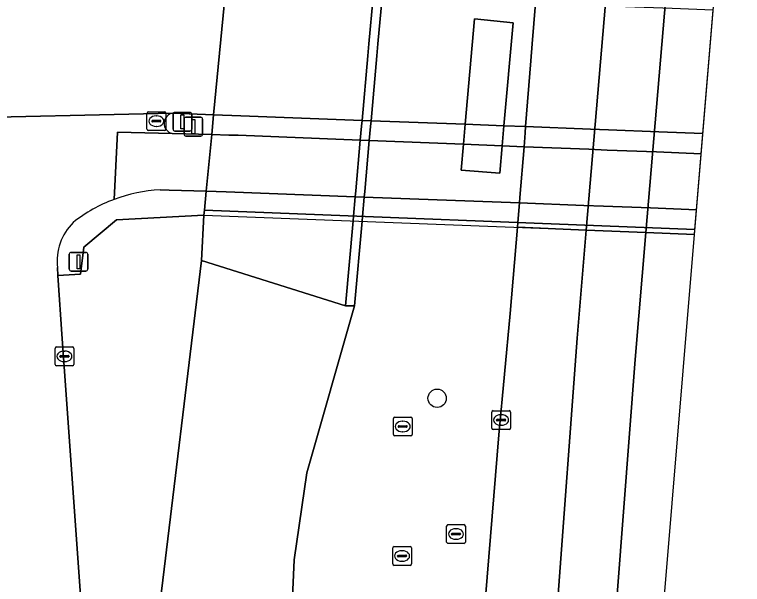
# Model space of a CAD drawing. Extents: x 161084 to 161928, y 385354 to 386522.
# Drawn here: x 161888.89 to 161927.69, y 386471.17 to 386501.57 of the extents above; entities that cross this region are included whole.
import ezdxf

# ---------------------------------------------------------------- set-up
doc = ezdxf.new("R2010")
doc.units = 0
for name, color, linetype in [('IMGEO_Berm_groen', 7, 'Continuous'), ('IMGEO_Boom', 7, 'Continuous'), ('IMGEO_Dek', 7, 'Continuous'), ('IMGEO_Drukknoppaal', 7, 'Continuous'), ('IMGEO_Fietspad_gesloten', 7, 'Continuous'), ('IMGEO_Fietspad_open', 7, 'Continuous'), ('IMGEO_Kolk', 7, 'Continuous'), ('IMGEO_Muur', 7, 'Continuous'), ('IMGEO_OVBaan_gesloten', 7, 'Continuous'), ('IMGEO_Pijler', 7, 'Continuous'), ('IMGEO_Rijbaan_regionaal_gesloten', 7, 'Continuous'), ('IMGEO_Rioolput', 7, 'Continuous'), ('IMGEO_Terreindeel_open', 7, 'Continuous'), ('IMGEO_Verkeerseiland_gesloten', 7, 'Continuous'), ('IMGEO_Verkeerseiland_groen', 7, 'Continuous'), ('IMGEO_Verkeersregelinstallatiepaal', 7, 'Continuous'), ('IMGEO_Voetpad_gesloten', 7, 'Continuous'), ('IMGEO_Voetpad_open', 7, 'Continuous')]:
    doc.layers.add(name, color=color, linetype=linetype)

msp = doc.modelspace()

# ---------------------------------------------------------------- linework, layer by layer
at = {"layer": 'IMGEO_Berm_groen'}
msp.add_lwpolyline([(161903.111, 386457.307), (161903.802, 386472.482), (161904.464, 386477.119), (161907.017, 386486.031), (161906.527, 386486.022), (161898.847, 386488.453), (161896.588, 386469.783), (161896.871, 386460.164), (161901.627, 386386.376), (161903.838, 386352.065), (161903.606, 386386.43)], close=True, dxfattribs=at)
at = {"layer": 'IMGEO_Boom'}
msp.add_circle((161911.417, 386481.099), 0.489, dxfattribs=at)
at = {"layer": 'IMGEO_Dek'}
msp.add_lwpolyline([(161926.237, 386503.056), (161921.037, 386503.25), (161916.763, 386503.41), (161908.589, 386503.715), (161908.11, 386503.733), (161900.248, 386504.026), (161900.216, 386503.697), (161900.131, 386502.807), (161899.498, 386496.225), (161899.396, 386495.164), (161899.106, 386492.142), (161899.009, 386491.132), (161898.984, 386490.872), (161925.139, 386489.846)], close=True, dxfattribs=at)
at = {"layer": 'IMGEO_Drukknoppaal'}
for p, q in [((161898.023, 386496.085), (161898.813, 386496.085)), ((161898.813, 386496.085), (161898.023, 386496.085)), ((161897.923, 386495.185), (161897.923, 386495.985)), ((161897.923, 386495.985), (161897.923, 386495.185)), ((161898.913, 386495.985), (161898.913, 386495.185)), ((161898.913, 386495.185), (161898.913, 386495.985)), ((161898.813, 386495.085), (161898.023, 386495.085)), ((161898.023, 386495.085), (161898.813, 386495.085))]:
    msp.add_line(p, q, dxfattribs=at)
msp.add_lwpolyline([(161898.343, 386495.96), (161898.493, 386495.96), (161898.493, 386495.21), (161898.343, 386495.21), (161898.343, 386495.96)], dxfattribs=at)
for centre, start, end in [((161898.023, 386495.985), 90, 180), ((161898.023, 386495.985), 90, 180), ((161898.813, 386495.985), 0, 90), ((161898.813, 386495.985), 360, 90), ((161898.023, 386495.185), 180, 270), ((161898.023, 386495.185), 180, 270), ((161898.813, 386495.185), 270, 0), ((161898.813, 386495.185), 270, 0)]:
    msp.add_arc(centre, 0.1, start, end, dxfattribs=at)
at = {"layer": 'IMGEO_Fietspad_gesloten'}
msp.add_lwpolyline([(161925.248, 386491.154), (161925.496, 386494.139), (161923.114, 386494.234), (161920.479, 386494.339), (161919.497, 386494.378), (161916.048, 386494.516), (161914.882, 386494.563), (161912.824, 386494.645), (161907.8, 386494.845), (161907.317, 386494.865), (161900.816, 386495.124), (161900.302, 386495.14), (161899.396, 386495.164), (161899.106, 386492.142), (161900.161, 386492.112), (161907.048, 386491.849), (161907.532, 386491.831), (161915.807, 386491.515), (161919.233, 386491.384), (161920.292, 386491.344), (161922.793, 386491.248)], close=True, dxfattribs=at)
at = {"layer": 'IMGEO_Fietspad_open'}
for points in [[(161899.396, 386495.164), (161897.282, 386495.221), (161894.376, 386495.299), (161894.194, 386491.707)], [(161896.642, 386492.213), (161897.129, 386492.197), (161899.106, 386492.142), (161899.396, 386495.164)]]:
    msp.add_lwpolyline(points, dxfattribs=at)
msp.add_arc((161897.037, 386484.128), 8.094, 92.7957, 110.5614, dxfattribs=at)
at = {"layer": 'IMGEO_Kolk'}
for p, q in [((161895.947, 386495.454), (161895.947, 386496.306)), ((161896.022, 386496.38), (161896.874, 386496.38)), ((161896.435, 386496.16), (161896.46, 386496.16)), ((161896.948, 386496.306), (161896.948, 386495.454)), ((161896.206, 386495.874), (161896.206, 386495.886)), ((161896.644, 386495.837), (161896.246, 386495.837)), ((161896.249, 386495.923), (161896.647, 386495.923)), ((161896.69, 386495.886), (161896.69, 386495.874)), ((161896.874, 386495.38), (161896.022, 386495.38)), ((161896.458, 386495.6), (161896.433, 386495.6)), ((161891.046, 386482.908), (161891.046, 386483.76)), ((161891.121, 386483.834), (161891.973, 386483.834)), ((161892.047, 386483.76), (161892.047, 386482.908)), ((161891.305, 386483.328), (161891.305, 386483.34)), ((161891.743, 386483.291), (161891.345, 386483.291)), ((161891.348, 386483.377), (161891.746, 386483.377)), ((161891.534, 386483.614), (161891.559, 386483.614)), ((161891.789, 386483.34), (161891.789, 386483.328)), ((161891.557, 386483.054), (161891.532, 386483.054)), ((161891.973, 386482.834), (161891.121, 386482.834)), ((161914.326, 386479.511), (161914.326, 386480.363)), ((161914.401, 386480.437), (161915.253, 386480.437)), ((161914.814, 386480.217), (161914.839, 386480.217)), ((161915.327, 386480.363), (161915.327, 386479.511)), ((161914.585, 386479.931), (161914.585, 386479.943)), ((161915.023, 386479.894), (161914.625, 386479.894)), ((161914.628, 386479.98), (161915.026, 386479.98)), ((161915.069, 386479.943), (161915.069, 386479.931)), ((161915.253, 386479.437), (161914.401, 386479.437)), ((161914.837, 386479.657), (161914.812, 386479.657))]:
    msp.add_line(p, q, dxfattribs=at)
for points in [[(161895.947, 386495.454), (161895.947, 386496.306)], [(161896.022, 386496.38), (161896.874, 386496.38)], [(161896.948, 386496.306), (161896.948, 386495.454)], [(161896.874, 386495.38), (161896.022, 386495.38)], [(161891.046, 386482.908), (161891.046, 386483.76)], [(161891.121, 386483.834), (161891.973, 386483.834)], [(161892.047, 386483.76), (161892.047, 386482.908)], [(161891.973, 386482.834), (161891.121, 386482.834)], [(161914.326, 386479.511), (161914.326, 386480.363)], [(161914.401, 386480.437), (161915.253, 386480.437)], [(161915.327, 386480.363), (161915.327, 386479.511)], [(161915.253, 386479.437), (161914.401, 386479.437)]]:
    msp.add_lwpolyline(points, dxfattribs=at)
for centre, radius, start, end in [((161896.024, 386496.304), 0.0765, 91.552, 178.448), ((161896.024, 386496.304), 0.0765, 91.552, 178.448), ((161896.872, 386496.304), 0.0765, 1.552, 88.448), ((161896.872, 386496.304), 0.0765, 1.552, 88.448), ((161896.246, 386495.883), 0.0403, 85.8775, 175.7526), ((161896.243, 386495.873), 0.0366, 178.938, 274.7102), ((161896.647, 386495.88), 0.043, 264.8664, 352.4533), ((161896.651, 386495.885), 0.0386, 1.7309, 96.639), ((161896.024, 386495.456), 0.0765, 181.552, 268.448), ((161896.024, 386495.456), 0.0765, 181.552, 268.448), ((161896.872, 386495.456), 0.0765, 271.552, 358.448), ((161896.872, 386495.456), 0.0765, 271.552, 358.448), ((161891.123, 386483.758), 0.0765, 91.552, 178.448), ((161891.123, 386483.758), 0.0765, 91.552, 178.448), ((161891.971, 386483.758), 0.0765, 1.552, 88.448), ((161891.971, 386483.758), 0.0765, 1.552, 88.448), ((161891.345, 386483.337), 0.0403, 85.8775, 175.7526), ((161891.342, 386483.327), 0.0366, 178.938, 274.7102), ((161891.746, 386483.334), 0.043, 264.8664, 352.4533), ((161891.75, 386483.339), 0.0386, 1.7309, 96.639), ((161891.123, 386482.91), 0.0765, 181.552, 268.448), ((161891.123, 386482.91), 0.0765, 181.552, 268.448), ((161891.971, 386482.91), 0.0765, 271.552, 358.448), ((161891.971, 386482.91), 0.0765, 271.552, 358.448), ((161914.403, 386480.361), 0.0765, 91.552, 178.448), ((161914.403, 386480.361), 0.0765, 91.552, 178.448), ((161915.251, 386480.361), 0.0765, 1.552, 88.448), ((161915.251, 386480.361), 0.0765, 1.552, 88.448), ((161914.625, 386479.94), 0.0403, 85.8775, 175.7526), ((161914.622, 386479.93), 0.0366, 178.938, 274.7102), ((161915.026, 386479.937), 0.043, 264.8664, 352.4533), ((161915.03, 386479.942), 0.0386, 1.7309, 96.639), ((161914.403, 386479.513), 0.0765, 181.552, 268.448), ((161914.403, 386479.513), 0.0765, 181.552, 268.448), ((161915.251, 386479.513), 0.0765, 271.552, 358.448), ((161915.251, 386479.513), 0.0765, 271.552, 358.448)]:
    msp.add_arc(centre, radius, start, end, dxfattribs=at)
for centre, major_axis, ratio, start_param, end_param in [((161896.434, 386495.88), (-0.387, 0.002), 0.722429, 4.712389, 7.853982), ((161896.459, 386495.88), (-0.39, 0.002), 0.717154, 1.570796, 4.712389), ((161891.533, 386483.334), (-0.387, 0.002), 0.722429, 4.712389, 7.853982), ((161891.558, 386483.334), (-0.39, 0.002), 0.717154, 1.570796, 4.712389), ((161914.813, 386479.937), (-0.387, 0.002), 0.722429, 4.712389, 7.853982), ((161914.838, 386479.937), (-0.39, 0.002), 0.717154, 1.570796, 4.712389)]:
    msp.add_ellipse(centre, major_axis=major_axis, ratio=ratio, start_param=start_param, end_param=end_param, dxfattribs=at)
at = {"layer": 'IMGEO_Muur'}
msp.add_lwpolyline([(161925.16, 386490.102), (161899.009, 386491.132), (161898.984, 386490.872), (161925.139, 386489.846)], close=True, dxfattribs=at)
at = {"layer": 'IMGEO_OVBaan_gesloten'}
for points in [[(161900.131, 386502.807), (161897.435, 386502.904), (161892.388, 386502.882), (161891.649, 386502.89), (161879.493, 386502.468), (161875.752, 386502.355), (161871.909, 386502.257), (161871.778, 386502.254), (161869.088, 386502.145), (161869.118, 386498.87), (161869.149, 386495.379), (161871.879, 386495.5), (161874.505, 386495.613), (161875.803, 386495.669), (161884.773, 386496.012), (161897.33, 386496.311), (161899.498, 386496.225)], [(161925.586, 386495.229), (161926.133, 386501.8), (161923.938, 386501.885), (161920.959, 386502.001), (161916.663, 386502.168), (161908.48, 386502.486), (161908, 386502.505), (161901.547, 386502.756), (161900.131, 386502.807), (161899.498, 386496.225), (161900.943, 386496.167), (161907.411, 386495.921), (161907.894, 386495.902), (161912.917, 386495.711), (161914.977, 386495.633), (161916.134, 386495.589), (161919.592, 386495.457), (161920.547, 386495.421), (161923.231, 386495.318)]]:
    msp.add_lwpolyline(points, close=True, dxfattribs=at)
at = {"layer": 'IMGEO_Pijler'}
msp.add_lwpolyline([(161915.463, 386501.124), (161913.405, 386501.33), (161912.917, 386495.711), (161912.824, 386494.645), (161912.704, 386493.263), (161914.752, 386493.098), (161914.882, 386494.563), (161914.977, 386495.633)], close=True, dxfattribs=at)
at = {"layer": 'IMGEO_Rijbaan_regionaal_gesloten'}
for points in [[(161921.969, 386520.766), (161918.301, 386520.896), (161918.255, 386520.367), (161918.245, 386520.247), (161918.174, 386519.424), (161918.149, 386519.139), (161917.891, 386516.215), (161917.858, 386515.838), (161917.759, 386514.71), (161917.142, 386507.711), (161917.036, 386506.512), (161917.008, 386506.184), (161916.763, 386503.41), (161916.663, 386502.168), (161916.489, 386500), (161916.417, 386499.102), (161916.134, 386495.589), (161916.108, 386495.264), (161916.048, 386494.516), (161915.83, 386491.8), (161915.807, 386491.515), (161915.723, 386490.473), (161915.702, 386490.216), (161919.365, 386490.071)], [(161925.154, 386520.654), (161921.969, 386520.766), (161919.365, 386490.071), (161922.549, 386489.945)], [(161925.138, 386489.842), (161927.693, 386520.564), (161925.154, 386520.654), (161922.549, 386489.945)], [(161920.415, 386462.747), (161921.974, 386483.162), (161922.549, 386489.945), (161919.365, 386490.071), (161918.876, 386484.305), (161917.83, 386470.15), (161911.238, 386389.628), (161907.121, 386333.045), (161906.779, 386326.981), (161909.86, 386326.602), (161910.67, 386337.619), (161915.595, 386404.592)]]:
    msp.add_lwpolyline(points, close=True, dxfattribs=at)
for points in [[(161897.33, 386496.311), (161884.773, 386496.012)], [(161885.283, 386495.579), (161885.495, 386494.112), (161885.886, 386490.11), (161886.081, 386487.333), (161886.345, 386484.015), (161888.089, 386461.702), (161888.167, 386460.604), (161888.778, 386452.011), (161888.84, 386451.187), (161889.857, 386437.049), (161892.188, 386404.652), (161896.499, 386344.336), (161897.009, 386337.325), (161897.645, 386328.001), (161902.317, 386327.464), (161902.319, 386333.451), (161902.029, 386337.69), (161901.262, 386348.183), (161900.976, 386351.865), (161898.454, 386386.346), (161897.347, 386401.475), (161891.422, 386484.276), (161891.19, 386487.649)], [(161894.194, 386491.707), (161894.376, 386495.299), (161897.282, 386495.221)], [(161917.83, 386470.15), (161918.876, 386484.305), (161919.365, 386490.071), (161915.702, 386490.216), (161915.311, 386485.619), (161914.711, 386479.141), (161913.094, 386459.414), (161911.532, 386439.957), (161909.825, 386418.451), (161908.19, 386397.953), (161907.293, 386386.531), (161906.581, 386377.472), (161905.767, 386367), (161904.206, 386345.483), (161903.371, 386333.477)], [(161912.23, 386326.329), (161915.587, 386374.977), (161925.138, 386489.842), (161922.549, 386489.945), (161921.974, 386483.162), (161920.415, 386462.747), (161915.595, 386404.592), (161910.67, 386337.619), (161909.86, 386326.602), (161912.23, 386326.329)], [(161891.19, 386487.649), (161891.179, 386488.075)]]:
    msp.add_lwpolyline(points, dxfattribs=at)
for centre, radius, start, end in [((161897.42, 386495.761), 0.557, 99.2699, 255.6872), ((161897.048, 386484.099), 8.126, 110.565, 128.2653), ((161894.014, 386488.435), 2.858, 134.3617, 187.2452)]:
    msp.add_arc(centre, radius, start, end, dxfattribs=at)
at = {"layer": 'IMGEO_Rioolput'}
for p, q in [((161909.081, 386479.166), (161909.081, 386480.018)), ((161909.156, 386480.092), (161910.008, 386480.092)), ((161909.569, 386479.872), (161909.594, 386479.872)), ((161910.082, 386480.018), (161910.082, 386479.166)), ((161909.34, 386479.586), (161909.34, 386479.598)), ((161909.778, 386479.549), (161909.38, 386479.549)), ((161909.383, 386479.635), (161909.781, 386479.635)), ((161909.824, 386479.598), (161909.824, 386479.586)), ((161910.008, 386479.092), (161909.156, 386479.092)), ((161909.592, 386479.312), (161909.567, 386479.312)), ((161911.994, 386474.358), (161912.846, 386474.358)), ((161911.919, 386473.432), (161911.919, 386474.284)), ((161912.407, 386474.138), (161912.432, 386474.138)), ((161912.92, 386474.284), (161912.92, 386473.432)), ((161912.178, 386473.852), (161912.178, 386473.864)), ((161912.616, 386473.815), (161912.218, 386473.815)), ((161912.221, 386473.901), (161912.619, 386473.901)), ((161912.43, 386473.578), (161912.405, 386473.578)), ((161912.662, 386473.864), (161912.662, 386473.852)), ((161909.12, 386473.187), (161909.972, 386473.187)), ((161912.846, 386473.358), (161911.994, 386473.358)), ((161909.045, 386472.261), (161909.045, 386473.113)), ((161909.533, 386472.967), (161909.558, 386472.967)), ((161910.046, 386473.113), (161910.046, 386472.261)), ((161909.304, 386472.681), (161909.304, 386472.693)), ((161909.742, 386472.644), (161909.344, 386472.644)), ((161909.347, 386472.73), (161909.745, 386472.73)), ((161909.556, 386472.407), (161909.531, 386472.407)), ((161909.788, 386472.693), (161909.788, 386472.681)), ((161909.972, 386472.187), (161909.12, 386472.187))]:
    msp.add_line(p, q, dxfattribs=at)
for points in [[(161909.081, 386479.166), (161909.081, 386480.018)], [(161909.156, 386480.092), (161910.008, 386480.092)], [(161910.082, 386480.018), (161910.082, 386479.166)], [(161910.008, 386479.092), (161909.156, 386479.092)], [(161911.994, 386474.358), (161912.846, 386474.358)], [(161911.919, 386473.432), (161911.919, 386474.284)], [(161912.92, 386474.284), (161912.92, 386473.432)], [(161909.12, 386473.187), (161909.972, 386473.187)], [(161912.846, 386473.358), (161911.994, 386473.358)], [(161909.045, 386472.261), (161909.045, 386473.113)], [(161910.046, 386473.113), (161910.046, 386472.261)], [(161909.972, 386472.187), (161909.12, 386472.187)]]:
    msp.add_lwpolyline(points, dxfattribs=at)
for centre, radius, start, end in [((161909.158, 386480.016), 0.0765, 91.552, 178.448), ((161909.158, 386480.016), 0.0765, 91.552, 178.448), ((161910.006, 386480.016), 0.0765, 1.552, 88.448), ((161910.006, 386480.016), 0.0765, 1.552, 88.448), ((161909.38, 386479.595), 0.0403, 85.8775, 175.7526), ((161909.377, 386479.585), 0.0366, 178.938, 274.7102), ((161909.781, 386479.592), 0.043, 264.8664, 352.4533), ((161909.785, 386479.597), 0.0386, 1.7309, 96.639), ((161909.158, 386479.168), 0.0765, 181.552, 268.448), ((161909.158, 386479.168), 0.0765, 181.552, 268.448), ((161910.006, 386479.168), 0.0765, 271.552, 358.448), ((161910.006, 386479.168), 0.0765, 271.552, 358.448), ((161911.996, 386474.282), 0.0765, 91.552, 178.448), ((161911.996, 386474.282), 0.0765, 91.552, 178.448), ((161912.844, 386474.282), 0.0765, 1.552, 88.448), ((161912.844, 386474.282), 0.0765, 1.552, 88.448), ((161912.218, 386473.861), 0.0403, 85.8775, 175.7526), ((161912.215, 386473.851), 0.0366, 178.938, 274.7102), ((161912.619, 386473.858), 0.043, 264.8664, 352.4533), ((161912.623, 386473.863), 0.0386, 1.7309, 96.639), ((161909.122, 386473.111), 0.0765, 91.552, 178.448), ((161909.122, 386473.111), 0.0765, 91.552, 178.448), ((161909.97, 386473.111), 0.0765, 1.552, 88.448), ((161909.97, 386473.111), 0.0765, 1.552, 88.448), ((161911.996, 386473.434), 0.0765, 181.552, 268.448), ((161911.996, 386473.434), 0.0765, 181.552, 268.448), ((161912.844, 386473.434), 0.0765, 271.552, 358.448), ((161912.844, 386473.434), 0.0765, 271.552, 358.448), ((161909.344, 386472.69), 0.0403, 85.8775, 175.7526), ((161909.341, 386472.68), 0.0366, 178.938, 274.7102), ((161909.745, 386472.687), 0.043, 264.8664, 352.4533), ((161909.749, 386472.692), 0.0386, 1.7309, 96.639), ((161909.122, 386472.263), 0.0765, 181.552, 268.448), ((161909.122, 386472.263), 0.0765, 181.552, 268.448), ((161909.97, 386472.263), 0.0765, 271.552, 358.448), ((161909.97, 386472.263), 0.0765, 271.552, 358.448)]:
    msp.add_arc(centre, radius, start, end, dxfattribs=at)
for centre, major_axis, ratio, start_param, end_param in [((161909.568, 386479.592), (-0.387, 0.002), 0.722429, 4.712389, 7.853982), ((161909.593, 386479.592), (-0.39, 0.002), 0.717154, 1.570796, 4.712389), ((161912.406, 386473.858), (-0.387, 0.002), 0.722429, 4.712389, 7.853982), ((161912.431, 386473.858), (-0.39, 0.002), 0.717154, 1.570796, 4.712389), ((161909.532, 386472.687), (-0.387, 0.002), 0.722429, 4.712389, 7.853982), ((161909.557, 386472.687), (-0.39, 0.002), 0.717154, 1.570796, 4.712389)]:
    msp.add_ellipse(centre, major_axis=major_axis, ratio=ratio, start_param=start_param, end_param=end_param, dxfattribs=at)
at = {"layer": 'IMGEO_Terreindeel_open'}
for points in [[(161900.131, 386502.807), (161899.498, 386496.225), (161899.396, 386495.164), (161899.106, 386492.142), (161899.009, 386491.132), (161898.984, 386490.872), (161898.847, 386488.453), (161906.527, 386486.022), (161906.933, 386490.56), (161906.956, 386490.819), (161907.048, 386491.849), (161907.075, 386492.155), (161907.317, 386494.865), (161907.383, 386495.606), (161907.411, 386495.921), (161907.72, 386499.372), (161907.776, 386500), (161908, 386502.505)], [(161908, 386502.505), (161907.776, 386500), (161907.72, 386499.372), (161907.411, 386495.921), (161907.383, 386495.606), (161907.317, 386494.865), (161907.075, 386492.155), (161907.048, 386491.849), (161906.956, 386490.819), (161906.933, 386490.56), (161906.527, 386486.022), (161907.017, 386486.031), (161907.418, 386490.541), (161907.441, 386490.8), (161907.532, 386491.831), (161907.559, 386492.135), (161907.8, 386494.845), (161907.866, 386495.587), (161907.894, 386495.902), (161908.202, 386499.357), (161908.259, 386500), (161908.48, 386502.486)]]:
    msp.add_lwpolyline(points, dxfattribs=at)
at = {"layer": 'IMGEO_Verkeerseiland_gesloten'}
for points in [[(161899.498, 386496.225), (161897.33, 386496.311)], [(161899.396, 386495.164), (161899.498, 386496.225)], [(161897.282, 386495.221), (161899.396, 386495.164)]]:
    msp.add_lwpolyline(points, dxfattribs=at)
msp.add_lwpolyline([(161925.496, 386494.139), (161925.586, 386495.229), (161923.231, 386495.318), (161920.547, 386495.421), (161919.592, 386495.457), (161916.134, 386495.589), (161914.977, 386495.633), (161912.917, 386495.711), (161907.894, 386495.902), (161907.411, 386495.921), (161900.943, 386496.167), (161899.498, 386496.225), (161899.396, 386495.164), (161900.302, 386495.14), (161900.816, 386495.124), (161907.317, 386494.865), (161907.8, 386494.845), (161912.824, 386494.645), (161914.882, 386494.563), (161916.048, 386494.516), (161919.497, 386494.378), (161920.479, 386494.339), (161923.114, 386494.234)], close=True, dxfattribs=at)
msp.add_arc((161897.42, 386495.761), 0.557, 99.2699, 255.6872, dxfattribs=at)
at = {"layer": 'IMGEO_Verkeerseiland_groen'}
for points in [[(161908.48, 386502.486), (161908.259, 386500), (161908.202, 386499.357), (161907.894, 386495.902), (161907.866, 386495.587), (161907.8, 386494.845), (161907.559, 386492.135), (161907.532, 386491.831), (161907.441, 386490.8), (161907.418, 386490.541), (161907.017, 386486.031), (161904.464, 386477.119), (161903.802, 386472.482), (161903.111, 386457.307)], [(161913.094, 386459.414), (161914.711, 386479.141), (161915.311, 386485.619), (161915.702, 386490.216), (161915.723, 386490.473), (161915.807, 386491.515), (161915.83, 386491.8), (161916.048, 386494.516), (161916.108, 386495.264), (161916.134, 386495.589), (161916.417, 386499.102), (161916.489, 386500), (161916.663, 386502.168)], [(161901.627, 386386.376), (161896.871, 386460.164), (161896.588, 386469.783), (161898.847, 386488.453), (161898.984, 386490.872), (161894.313, 386490.615), (161892.582, 386489.161), (161892.404, 386487.726), (161891.19, 386487.649), (161891.422, 386484.276), (161897.347, 386401.475)]]:
    msp.add_lwpolyline(points, dxfattribs=at)
msp.add_lwpolyline([(161912.704, 386493.263), (161912.824, 386494.645), (161912.917, 386495.711), (161913.405, 386501.33), (161915.463, 386501.124), (161914.977, 386495.633), (161914.882, 386494.563), (161914.752, 386493.098)], close=True, dxfattribs=at)
at = {"layer": 'IMGEO_Verkeersregelinstallatiepaal'}
for p, q in [((161897.339, 386495.449), (161897.339, 386496.249)), ((161897.339, 386496.249), (161897.339, 386495.449)), ((161897.439, 386496.349), (161898.229, 386496.349)), ((161898.229, 386496.349), (161897.439, 386496.349)), ((161898.329, 386496.249), (161898.329, 386495.449)), ((161898.329, 386495.449), (161898.329, 386496.249)), ((161898.229, 386495.349), (161897.439, 386495.349)), ((161897.439, 386495.349), (161898.229, 386495.349)), ((161891.799, 386487.982), (161891.799, 386488.782)), ((161891.799, 386488.782), (161891.799, 386487.982)), ((161891.899, 386488.882), (161892.689, 386488.882)), ((161892.689, 386488.882), (161891.899, 386488.882)), ((161892.789, 386488.782), (161892.789, 386487.982)), ((161892.789, 386487.982), (161892.789, 386488.782)), ((161892.689, 386487.882), (161891.899, 386487.882)), ((161891.899, 386487.882), (161892.689, 386487.882))]:
    msp.add_line(p, q, dxfattribs=at)
for points in [[(161897.759, 386496.224), (161897.909, 386496.224), (161897.909, 386495.474), (161897.759, 386495.474), (161897.759, 386496.224)], [(161892.219, 386488.757), (161892.369, 386488.757), (161892.369, 386488.007), (161892.219, 386488.007), (161892.219, 386488.757)]]:
    msp.add_lwpolyline(points, dxfattribs=at)
for centre, start, end in [((161897.439, 386496.249), 90, 180), ((161897.439, 386496.249), 90, 180), ((161898.229, 386496.249), 0, 90), ((161898.229, 386496.249), 360, 90), ((161897.439, 386495.449), 180, 270), ((161897.439, 386495.449), 180, 270), ((161898.229, 386495.449), 270, 0), ((161898.229, 386495.449), 270, 0), ((161891.899, 386488.782), 90, 180), ((161891.899, 386488.782), 90, 180), ((161892.689, 386488.782), 0, 90), ((161892.689, 386488.782), 360, 90), ((161891.899, 386487.982), 180, 270), ((161891.899, 386487.982), 180, 270), ((161892.689, 386487.982), 270, 0), ((161892.689, 386487.982), 270, 0)]:
    msp.add_arc(centre, 0.1, start, end, dxfattribs=at)
at = {"layer": 'IMGEO_Voetpad_gesloten'}
msp.add_lwpolyline([(161925.16, 386490.102), (161925.248, 386491.154), (161922.793, 386491.248), (161920.292, 386491.344), (161919.233, 386491.384), (161915.807, 386491.515), (161907.532, 386491.831), (161907.048, 386491.849), (161900.161, 386492.112), (161899.106, 386492.142), (161899.009, 386491.132)], close=True, dxfattribs=at)
at = {"layer": 'IMGEO_Voetpad_open'}
for points in [[(161898.984, 386490.872), (161899.009, 386491.132), (161899.106, 386492.142), (161897.129, 386492.197), (161896.642, 386492.213)], [(161891.179, 386488.075), (161891.19, 386487.649), (161892.404, 386487.726), (161892.582, 386489.161), (161894.313, 386490.615), (161898.984, 386490.872)]]:
    msp.add_lwpolyline(points, dxfattribs=at)
for centre, radius, start, end in [((161897.037, 386484.128), 8.094, 92.7957, 110.5614), ((161897.048, 386484.099), 8.126, 110.565, 128.2653), ((161894.014, 386488.435), 2.858, 134.3617, 187.2452)]:
    msp.add_arc(centre, radius, start, end, dxfattribs=at)

doc.saveas('drawing.dxf')
